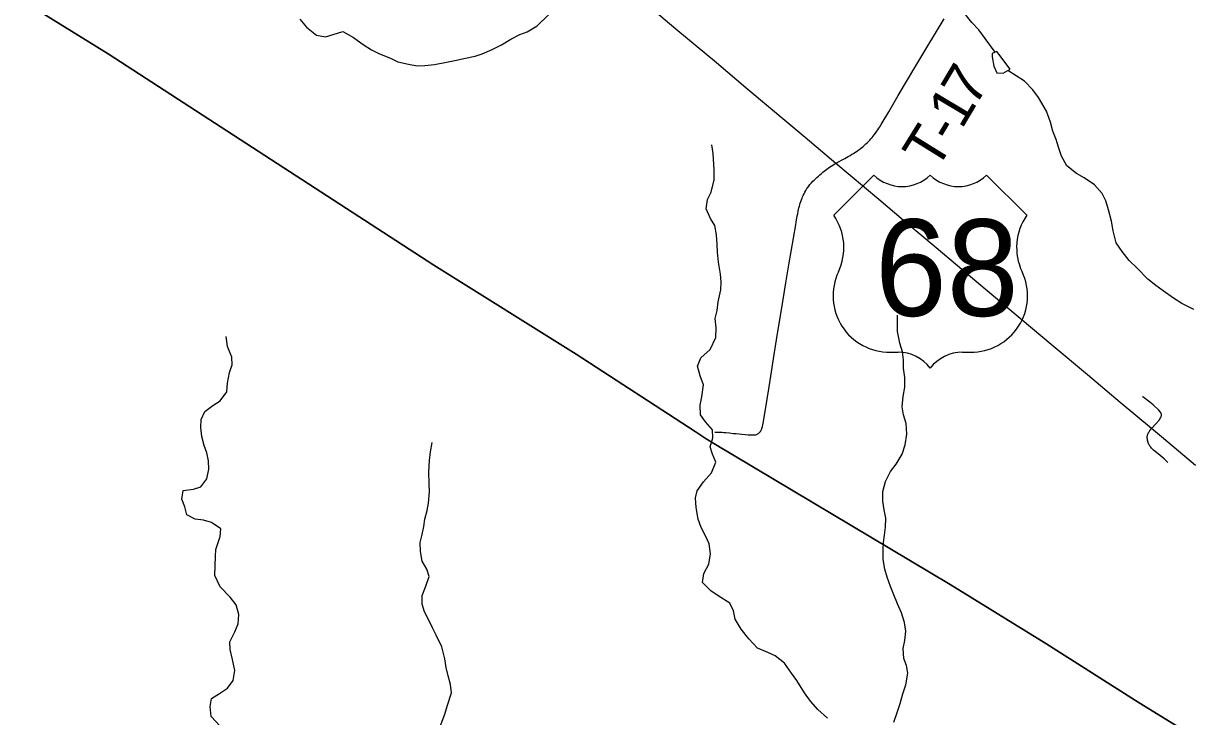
# Model space of a CAD drawing. Extents: x 1451455 to 1749751, y 218250 to 574981.
# Drawn here: x 1587271 to 1595698, y 297697 to 302693 of the extents above; entities that cross this region are included whole.
import ezdxf

# ---------------------------------------------------------------- set-up
doc = ezdxf.new("R2010")
doc.units = 0
for name, color, linetype in [('GM_X_Minor_Lake', 7, 'Continuous'), ('GM_X_Minor_River', 7, 'Continuous'), ('GM_X_Township', 7, 'Continuous'), ('GM_X_Township_Road', 7, 'Continuous'), ('GM_X_Township_Road_Text', 7, 'Continuous'), ('GM_X_US_Location', 7, 'Continuous'), ('GM_X_US_Route', 7, 'Continuous'), ('GM_X_US_Shield', 7, 'Continuous')]:
    doc.layers.add(name, color=color, linetype=linetype)

msp = doc.modelspace()

# ---------------------------------------------------------------- linework, layer by layer
at = {"layer": 'GM_X_Minor_Lake'}
for points in [[(1594286.6, 302489.8), (1594254.4, 302476.2), (1594254.1, 302452.2), (1594265.2, 302384), (1594286.7, 302337.7), (1594332.7, 302335), (1594383.1, 302362.4)], [(1594383.1, 302362.4), (1594286.6, 302489.8)]]:
    msp.add_lwpolyline(points, dxfattribs=at)
at = {"layer": 'GM_X_Minor_River'}
for points in [[(1594275.5, 302485.1), (1594203.7, 302583), (1594158.5, 302647.6), (1594107.1, 302698.3), (1594042.1, 302781.3), (1593992.9, 302844), (1593920.3, 302919.6)], [(1589263.3, 302722.8), (1589312.6, 302666.1), (1589383.9, 302609.1), (1589449.8, 302596.2), (1589504.1, 302613.5), (1589574.4, 302634.6), (1589649.9, 302591.6), (1589721.3, 302540.6), (1589780.9, 302501.8), (1589838.6, 302473), (1589916.2, 302442), (1589969.9, 302415.2), (1590045.8, 302398.2), (1590109.7, 302387.4), (1590163.7, 302388.6), (1590233.9, 302395.7), (1590320.2, 302412.6), (1590392.4, 302427.6), (1590446.7, 302440.9), (1590527, 302457.9), (1590577.2, 302473.2), (1590649.7, 302504.3), (1590716.2, 302539.4), (1590784.7, 302578.5), (1590849.2, 302611.7), (1590901.5, 302631), (1590974.1, 302676.1), (1591055.2, 302755.1)], [(1595706.1, 300631.5), (1595620.5, 300674.7), (1595561, 300713.5), (1595485.6, 300766.5), (1595432, 300803.3), (1595376.6, 300850), (1595295.5, 300931.2), (1595240.2, 300984), (1595190.9, 301048.7), (1595147.7, 301111.3), (1595124.8, 301197.6), (1595113.7, 301267.8), (1595092.7, 301348.2), (1595073.5, 301414.5), (1595046.2, 301466.9), (1594990.9, 301529.7), (1594917.5, 301580.7), (1594861.9, 301611.5), (1594792.5, 301666.4), (1594753.4, 301737), (1594734.1, 301793.3), (1594714.9, 301855.6), (1594691.6, 301916), (1594674.4, 301980.2), (1594645.4, 302060.7), (1594586.6, 302159.5), (1594547.3, 302214.1), (1594486.1, 302277), (1594365.8, 302353)], [(1592148.1, 299942.7), (1592160.9, 300002.5), (1592174, 300088.4), (1592148.8, 300152.8), (1592129.7, 300223.1), (1592154.5, 300282.8), (1592221.3, 300343.9), (1592262.4, 300429.4), (1592265.3, 300499.4), (1592256.2, 300565.6), (1592270.9, 300623.4), (1592279.8, 300687.3), (1592298.9, 300773.1), (1592301.6, 300831.1), (1592296.3, 300885.2), (1592281.4, 300971.5), (1592274.3, 301043.6), (1592271.1, 301099.7), (1592267.9, 301169.8), (1592254.8, 301236), (1592223.4, 301286.5), (1592192.3, 301357), (1592201.1, 301422.9), (1592227.9, 301476.5), (1592249, 301566.3), (1592249.9, 301638.4), (1592243.4, 301754.5), (1592234.2, 301818.7)], [(1593546, 297656.6), (1593568.9, 297726.4), (1593589.8, 297792.1), (1593610.7, 297861.9), (1593631.5, 297925.6), (1593646.6, 298011.5), (1593637.3, 298065.6), (1593617.9, 298115.9), (1593612.9, 298188), (1593623.6, 298245.9), (1593630.5, 298313.9), (1593621.3, 298376), (1593600.1, 298444.4), (1593571, 298510.8), (1593543.8, 298575.2), (1593520.5, 298635.5), (1593497.4, 298701.9), (1593480.1, 298760.1), (1593469, 298828.3), (1593467.9, 298900.4), (1593470.6, 298952.4), (1593477.2, 299004.3), (1593486, 299062.2), (1593486.8, 299128.3), (1593475.6, 299186.5), (1593466.4, 299250.6), (1593465.3, 299320.7), (1593484.2, 299392.5), (1593521.2, 299464), (1593561.9, 299517.5), (1593604.8, 299589), (1593627.7, 299656.7), (1593638.7, 299732.6), (1593633.7, 299810.7), (1593614.5, 299873), (1593605.2, 299929.2), (1593612.2, 300003.1), (1593625, 300071), (1593623.9, 300141), (1593614.8, 300209.2), (1593613.6, 300269.3), (1593608.3, 300325.4), (1593587.1, 300387.7), (1593572.1, 300472), (1593570.8, 300526), (1593571.6, 300590)], [(1588689.3, 297627.7), (1588624.1, 297698.6), (1588617, 297770.7), (1588627.8, 297826.6), (1588684.3, 297863.9), (1588742.9, 297903.1), (1588783.6, 297958.6), (1588794.5, 298030.5), (1588777.5, 298108.8), (1588762.4, 298181), (1588759.1, 298235.1), (1588796.1, 298308.6), (1588818.9, 298366.3), (1588823.7, 298432.3), (1588804.6, 298502.6), (1588761.3, 298559.2), (1588690.2, 298632.2), (1588651.2, 298714.7), (1588654.1, 298784.7), (1588655, 298852.7), (1588657.6, 298902.7), (1588688.9, 298996.3), (1588693.6, 299050.3), (1588628.1, 299095.2), (1588568.3, 299114), (1588510.3, 299120.8), (1588448.7, 299151.6), (1588435.4, 299209.8), (1588414.1, 299264.1), (1588422.9, 299326), (1588497.1, 299337), (1588551.3, 299352.3), (1588594.1, 299411.8), (1588609, 299479.6), (1588605.8, 299539.7), (1588592.5, 299597.9), (1588575.2, 299650.2), (1588558, 299716.4), (1588550.9, 299780.5), (1588551.6, 299838.5), (1588578.4, 299896.2), (1588637, 299939.5), (1588689.4, 299972.8), (1588738.3, 300038.2), (1588743.1, 300100.1), (1588756.1, 300176), (1588776.9, 300231.8), (1588773.6, 300287.8), (1588742.5, 300364.3), (1588733.4, 300436.4)], [(1593065.9, 297685.1), (1592996.7, 297748), (1592945.4, 297808.8), (1592902.1, 297869.4), (1592845.2, 297958.2), (1592807.9, 298010.7), (1592756.8, 298083.5), (1592689.4, 298136.4), (1592635.6, 298159.1), (1592562, 298190.1), (1592500.8, 298257), (1592445.6, 298327.8), (1592402.5, 298398.4), (1592389.3, 298458.6), (1592364, 298515), (1592278.6, 298568.1), (1592225, 298602.9), (1592165.7, 298663.7), (1592176.5, 298727.6), (1592211.4, 298795.2), (1592222.4, 298871), (1592213.3, 298943.2), (1592190, 298995.6), (1592156.8, 299060), (1592135.5, 299120.3), (1592120.6, 299204.6), (1592115.5, 299272.7), (1592128.1, 299324.6), (1592173, 299390), (1592229.9, 299453.3), (1592262.9, 299530.9), (1592237.6, 299589.3), (1592222.3, 299641.5), (1592241.2, 299707.3), (1592237.9, 299763.4), (1592186.6, 299822.1), (1592151.2, 299872.6), (1592148.1, 299942.7)], [(1590145.9, 298816.8), (1590132.8, 298887), (1590131.6, 298951), (1590146.3, 299008.9), (1590157.1, 299066.8), (1590165.8, 299120.7), (1590180.6, 299182.5), (1590191.3, 299234.4), (1590198.3, 299316.4), (1590197.1, 299376.4), (1590194.2, 299458.5), (1590199.2, 299542.5), (1590206, 299604.4), (1590216.9, 299672.3)], [(1590274.7, 297626.5), (1590307.8, 297714.1), (1590328.7, 297779.8), (1590355.9, 297867.5), (1590350.6, 297927.6), (1590333.4, 297991.9), (1590318.2, 298052.1), (1590309, 298114.3), (1590288.1, 298200.6), (1590247.1, 298283.2), (1590219.8, 298337.6), (1590190.5, 298396), (1590161.2, 298452.4), (1590145.9, 298508.6), (1590144.7, 298570.7), (1590171.6, 298638.4), (1590196.5, 298708.1), (1590179.2, 298760.3), (1590145.9, 298816.8)]]:
    msp.add_lwpolyline(points, dxfattribs=at)
at = {"layer": 'GM_X_Township'}
for points in [[(1604246.9, 291674.3), (1603824.5, 291947.2), (1603528.5, 292137.9), (1602602.7, 292817), (1601394.7, 293683), (1600610.2, 294234.4), (1599978, 294706.1), (1599672.7, 294920.8), (1599650.8, 294936.2), (1599477.3, 295062.2), (1597811.6, 296271), (1597690.5, 296358.8), (1597022.5, 296743.2), (1595312.3, 297797.4), (1594641.2, 298223.9), (1593950, 298648.9), (1592247, 299664.8), (1592192.9, 299699.9), (1592113.6, 299751.5), (1591256.4, 300309.1), (1590229.7, 300950.3), (1587883.4, 302474), (1586874.4, 303098.7)], [(1586874.4, 303098.7), (1587883.4, 302474), (1590229.7, 300950.3), (1591256.4, 300309.1), (1592113.6, 299751.5), (1592192.9, 299699.9), (1592247, 299664.8), (1593950, 298648.9), (1594641.2, 298223.9), (1595312.3, 297797.4), (1597022.5, 296743.2), (1597690.5, 296358.8), (1597811.6, 296271), (1599477.3, 295062.2), (1599650.8, 294936.2), (1599672.7, 294920.8), (1599978, 294706.1), (1600610.2, 294234.4), (1601394.7, 293683), (1602602.7, 292817), (1603528.5, 292137.9), (1603824.5, 291947.2), (1604246.9, 291674.3)]]:
    msp.add_lwpolyline(points, dxfattribs=at)
at = {"layer": 'GM_X_Township_Road'}
for points in [[(1593127.1, 301684.4), (1593137, 301689.9), (1593151.4, 301697.3), (1593167.8, 301706.4), (1593182.6, 301714.7), (1593192.2, 301720.3), (1593202.6, 301726.4), (1593214.7, 301733.3), (1593229.1, 301741.6), (1593242.5, 301749.4), (1593254.2, 301756.3), (1593264.2, 301762.4), (1593275.1, 301769.8), (1593284.6, 301776.7), (1593292.4, 301782.3), (1593305, 301791.9), (1593314.6, 301799.3), (1593323.7, 301806.6), (1593333.7, 301815.3), (1593343.2, 301824), (1593352.3, 301832.7), (1593362.3, 301842.7), (1593371, 301851.8), (1593379.2, 301861.3), (1593388.3, 301871.8), (1593402.7, 301890), (1593412.2, 301903), (1593421.3, 301915.2), (1593429.2, 301926), (1593437.4, 301938.2), (1593443.9, 301948.6), (1593453.4, 301963.3), (1593461.7, 301977.2), (1593509.2, 302056.6), (1593576.6, 302173), (1593703, 302386.1), (1593783.2, 302519.5), (1593907.9, 302724.6)], [(1592254.6, 299748.2), (1592278.1, 299747.6), (1592295, 299746.8), (1592307.8, 299745.9), (1592320.6, 299745), (1592334.5, 299743.7), (1592359.7, 299741.1), (1592386.2, 299738.5), (1592409.2, 299736.3), (1592430.4, 299734.2), (1592449.5, 299732), (1592473, 299729.8), (1592494.7, 299728.1), (1592516.4, 299727.1), (1592526.8, 299726.8), (1592535.5, 299726.8), (1592542.8, 299727.3), (1592549.6, 299728.3), (1592554.6, 299729.8), (1592559.3, 299732), (1592565, 299735.5), (1592569.8, 299738.9), (1592575, 299743.3), (1592579.8, 299748.1), (1592583.7, 299752.8), (1592587.1, 299758.1), (1592590.6, 299764.6), (1592594.1, 299772.4), (1592596.7, 299780.6), (1592598.4, 299788.4), (1592600.2, 299799.3), (1592602.4, 299810.8), (1592621.4, 299926), (1592652.7, 300120), (1592682.2, 300306.2), (1592708.9, 300471.4), (1592735.6, 300629.6), (1592767.7, 300824), (1592788.9, 300953.5), (1592838.4, 301240.7), (1592841.3, 301260.2), (1592844.1, 301276.3), (1592846.1, 301289.3), (1592849.3, 301306.6), (1592851.9, 301321), (1592855.3, 301339.7), (1592858, 301351.8), (1592860.9, 301363.7), (1592864, 301375.3), (1592866.7, 301385.2), (1592870.5, 301398.2), (1592874.5, 301410), (1592878.8, 301421.2), (1592883.2, 301432.3), (1592887.5, 301442.5), (1592891.4, 301451.6), (1592897.5, 301464.7), (1592903.5, 301476.8), (1592909.6, 301487.7), (1592916.1, 301497.6), (1592922.8, 301507.7), (1592931.8, 301520.2), (1592940.4, 301531.5), (1592950.4, 301543.2), (1592960.8, 301554.9), (1592969.9, 301564), (1592982.5, 301575.8), (1592990.8, 301583.1), (1593000.8, 301592.2), (1593012, 301602.2), (1593024.2, 301612.2), (1593033.3, 301619.6), (1593042, 301627), (1593052.9, 301635.7), (1593062.4, 301643), (1593072.4, 301650.4), (1593081.9, 301657.3), (1593092.4, 301664.3), (1593104.1, 301671.2), (1593115, 301677.6), (1593127.1, 301684.4)], [(1595402.4, 299772.8), (1595435.1, 299810.4), (1595456.4, 299834.7), (1595467.9, 299850), (1595471.8, 299857.7), (1595473.7, 299866.1), (1595473.3, 299874.5), (1595470.8, 299883), (1595465.2, 299893.8), (1595455.7, 299906.3), (1595414.2, 299943.3), (1595389, 299964.3), (1595339.1, 300001), (1595337.3, 300002.2)], [(1595519.6, 299526.1), (1595516.7, 299530.6), (1595514.8, 299533.2), (1595505.6, 299543.2), (1595501, 299547.8), (1595492.8, 299555.6), (1595449.6, 299591.1), (1595416.3, 299618), (1595408.8, 299624.9), (1595402.2, 299631.8), (1595396.3, 299638.8), (1595390, 299647.3), (1595386.5, 299652.5), (1595383.3, 299658.5), (1595380.2, 299665), (1595377, 299673.7), (1595373.2, 299689.7), (1595372.4, 299695.9), (1595371.7, 299702.7), (1595371.5, 299709.1), (1595371.9, 299715.8), (1595372.8, 299723), (1595373.9, 299728), (1595375.4, 299733), (1595377.4, 299737.9), (1595380.4, 299743.8), (1595384.3, 299750.1), (1595391, 299758.6), (1595402.4, 299772.8)]]:
    msp.add_lwpolyline(points, dxfattribs=at)
at = {"layer": 'GM_X_US_Route'}
msp.add_lwpolyline([(1595719.3, 299506.1), (1595473.6, 299713.3), (1595402.4, 299772.8), (1595176.4, 299961.4), (1594940.2, 300159.6), (1594693.8, 300366.2), (1594144.1, 300828.7), (1593850.6, 301076), (1593613.8, 301273.5), (1593436.4, 301424.5), (1593127.1, 301684.4), (1592906.5, 301869.8), (1592494.1, 302215.3), (1592266, 302407.9), (1591974.2, 302652.1), (1591788.5, 302808.4)], dxfattribs=at)
at = {"layer": 'GM_X_US_Shield'}
for p, q in [((1593401.4, 301600), (1593111.3, 301310)), ((1594503.5, 301310), (1594213.5, 301600)), ((1593517.4, 300323.9), (1593575.4, 300323.9)), ((1594039.5, 300323.9), (1594097.5, 300323.9))]:
    msp.add_line(p, q, dxfattribs=at)
for centre, radius, start, end in [((1593604.4, 301807.2), 290, 225.573, 314.427), ((1594010.4, 301807.2), 290, 225.573, 314.427), ((1592778.7, 301077.1), 406.1, 334.54712, 35.00093), ((1594836.1, 301077.1), 406.1, 144.99907, 205.45288), ((1593512.9, 300729.9), 406.1, 154.83192, 270.63826), ((1594102, 300729.9), 406.1, 269.36174, 25.16808), ((1593575.4, 300033.8), 290, 36.8699, 90), ((1594039.5, 300033.8), 290, 90, 143.1301)]:
    msp.add_arc(centre, radius, start, end, dxfattribs=at)

# ---------------------------------------------------------------- texts
at = {"layer": 'GM_X_Township_Road_Text'}
for s, rotation, p in [('7', 59.26998, (1594128.6, 302082.7)), ('1', 59.23562, (1594034, 301923.8)), ('T', 58.18473, (1593849.4, 301622.2)), ('-', 59.15053, (1593970.6, 301817.6))]:
    msp.add_text(s, height=300, rotation=rotation, dxfattribs=at).set_placement(p)
at = {"layer": 'GM_X_US_Location'}
for s in ['0', '/']:
    msp.add_text(s, height=1, dxfattribs=at).set_placement((1593807.1, 300927.5))
msp.add_text('68', height=1, rotation=0.00001, dxfattribs=at).set_placement((1593600.6, 300720.5))
at = {"layer": 'GM_X_US_Shield'}
msp.add_text('68', height=696.1, dxfattribs=at).set_placement((1593409, 300584.9))

doc.saveas('drawing.dxf')
